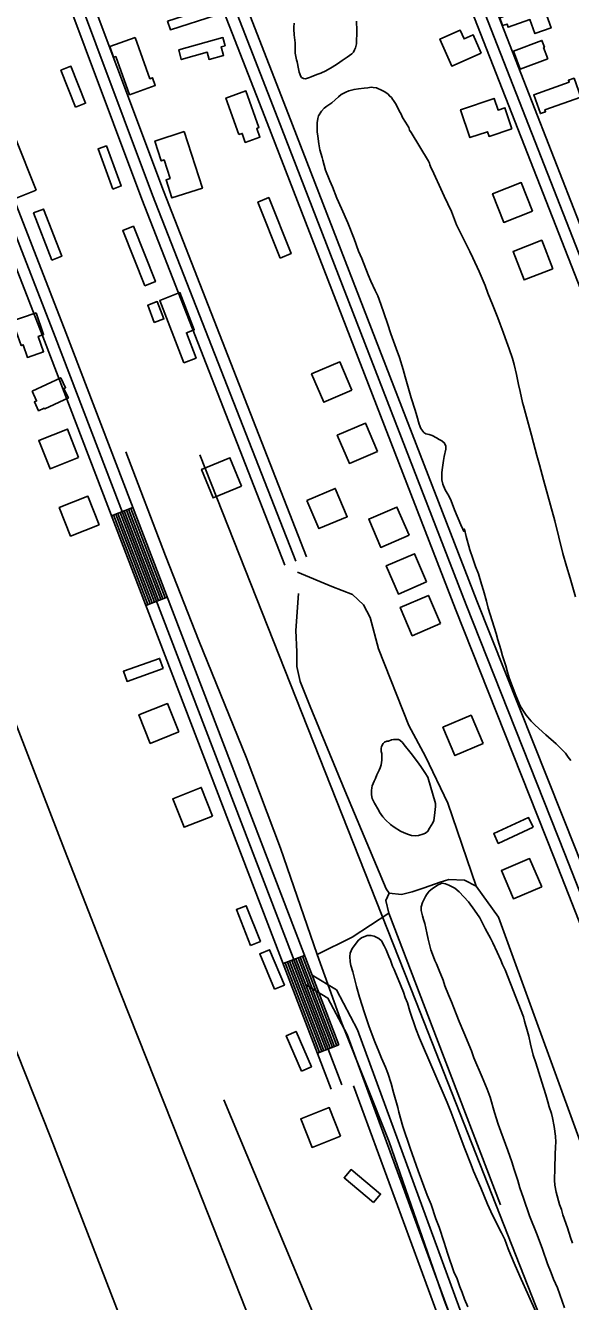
# Model space of a CAD drawing. Extents: x 3445503 to 3483459, y 540493 to 566012.
# Drawn here: x 3476082 to 3476792, y 547604 to 549267 of the extents above; entities that cross this region are included whole.
import ezdxf

# ---------------------------------------------------------------- set-up
doc = ezdxf.new("R2010")
doc.units = 0
for name, color, linetype in [('V-BLDG-OTLN', 7, 'Continuous'), ('V-DTCH-CNTR', 7, 'Continuous'), ('V-ROAD-CNTR', 7, 'Continuous'), ('V-SITE-VEGE', 7, 'Continuous'), ('V-TOPO-SHOR', 7, 'Continuous')]:
    doc.layers.add(name, color=color, linetype=linetype)

msp = doc.modelspace()

# ---------------------------------------------------------------- linework, layer by layer
at = {"layer": 'V-BLDG-OTLN'}
for points in [[(3476752.8, 549301.7), (3476766.3, 549263.8), (3476745.3, 549256.4), (3476738.8, 549274.7), (3476710.4, 549264.7), (3476709, 549268.8), (3476703.2, 549266.8), (3476699.6, 549277.1), (3476705.6, 549279.2), (3476703.8, 549284.4)], [(3476266.9, 549272.5), (3476326.5, 549291.7), (3476330.1, 549280.5), (3476270.5, 549261.3)], [(3476224.5, 549251.2), (3476243.8, 549197.6), (3476247, 549198.8), (3476250.7, 549188.6), (3476217.3, 549176.6), (3476199.4, 549226.4), (3476196.6, 549225.5), (3476191.6, 549239.4)], [(3476281.3, 549235.1), (3476338.9, 549251.1), (3476341.8, 549240.6), (3476336.6, 549239.2), (3476339.7, 549228), (3476321, 549222.8), (3476318.5, 549232), (3476284.7, 549222.6)], [(3476675.2, 549230.7), (3476636.9, 549214.1), (3476621.6, 549249.3), (3476648.1, 549260.8), (3476653, 549249.4), (3476664.9, 549254.6)], [(3476762, 549223.3), (3476726, 549209.9), (3476717.2, 549233.6), (3476754.3, 549247.4), (3476757.6, 549238.5), (3476756.5, 549238.1)], [(3476147, 549160.5), (3476127.9, 549208.7), (3476140.9, 549213.8), (3476160.1, 549165.7)], [(3476804.9, 549173.7), (3476758.2, 549157.1), (3476759.2, 549154.6), (3476752.5, 549152.2), (3476743.8, 549176.6), (3476789.8, 549192.9), (3476788.8, 549195.5), (3476796.2, 549198.2)], [(3476359.8, 549124.7), (3476342.8, 549172.3), (3476368.9, 549181.6), (3476385.9, 549134), (3476382.9, 549132.9), (3476387.1, 549121.3), (3476368.1, 549114.5), (3476364, 549126.2)], [(3476715.2, 549132.3), (3476685.6, 549122.4), (3476683.6, 549128.4), (3476660.6, 549120.8), (3476648.5, 549157.2), (3476692.2, 549171.8), (3476697.2, 549156.7), (3476706.1, 549159.7)], [(3476095.8, 549052.2), (3476067.6, 549040.9), (3476049.9, 549085.5), (3476047.5, 549084.6), (3476042.9, 549096), (3476047.5, 549097.8), (3476044.3, 549105.7), (3476053.1, 549109.2), (3476051.2, 549114), (3476068.5, 549120.8)], [(3476288.6, 549128.6), (3476312.3, 549055.1), (3476272.5, 549042.3), (3476264.9, 549066), (3476270.2, 549067.7), (3476262.4, 549091.7), (3476258.6, 549090.5), (3476250.3, 549116.2)], [(3476195.7, 549053.8), (3476176.4, 549106), (3476187.2, 549110), (3476206.5, 549057.8)], [(3476742, 549024.9), (3476727.5, 549062.2), (3476690.2, 549047.7), (3476704.7, 549010.4)], [(3476413.5, 548963.9), (3476384.4, 549036.9), (3476398.6, 549042.6), (3476427.8, 548969.6)], [(3476116, 548961.2), (3476092.3, 549022.7), (3476105.2, 549027.7), (3476129, 548966.3)], [(3476237.1, 548927.8), (3476208.4, 548999.9), (3476222.4, 549005.4), (3476251.1, 548933.3)], [(3476768.5, 548949.8), (3476754.1, 548987.1), (3476716.8, 548972.6), (3476731.2, 548935.3)], [(3476288.1, 548827.3), (3476256.7, 548908.7), (3476282.9, 548918.8), (3476301.6, 548870.4), (3476291.3, 548866.5), (3476304, 548833.5)], [(3476249.5, 548879.8), (3476241, 548902.4), (3476253.5, 548907.1), (3476262.1, 548884.5)], [(3476095.6, 548892.7), (3476105.4, 548864.1), (3476098.5, 548861.7), (3476105.4, 548841.7), (3476084.4, 548834.5), (3476078.8, 548850.8), (3476076.2, 548849.9), (3476069.8, 548868.3), (3476063.4, 548866.1), (3476058.6, 548880)], [(3476506.9, 548791.7), (3476491.2, 548828.5), (3476454.5, 548812.8), (3476470.2, 548776)], [(3476090.3, 548790.3), (3476127.8, 548807.9), (3476133.9, 548794.8), (3476131.9, 548793.8), (3476137.6, 548781.6), (3476106.8, 548767.2), (3476106.3, 548768.3), (3476098.9, 548764.8), (3476093.4, 548776.5), (3476096.2, 548777.8)], [(3476540.4, 548711.9), (3476524.7, 548748.6), (3476487.9, 548732.9), (3476503.6, 548696.2)], [(3476151, 548703.8), (3476136.3, 548741), (3476099.1, 548726.3), (3476113.8, 548689.1)], [(3476363.2, 548666.5), (3476348.1, 548703.6), (3476311.1, 548688.5), (3476326.2, 548651.4)], [(3476177.8, 548616.3), (3476163, 548653.5), (3476125.8, 548638.8), (3476140.6, 548601.6)], [(3476448.4, 548648.1), (3476464, 548611.3), (3476500.9, 548626.8), (3476485.3, 548663.7)], [(3476581.3, 548602.6), (3476565.6, 548639.4), (3476528.8, 548623.7), (3476544.5, 548586.9)], [(3476604.2, 548541.8), (3476588.5, 548578.6), (3476551.7, 548562.9), (3476567.4, 548526.1)], [(3476622.2, 548487.5), (3476606.5, 548524.3), (3476569.8, 548508.6), (3476585.5, 548471.8)], [(3476261.1, 548429), (3476214, 548412.2), (3476209.3, 548425.4), (3476256.4, 548442.2)], [(3476281.4, 548346.3), (3476266.7, 548383.4), (3476229.5, 548368.7), (3476244.2, 548331.5)], [(3476677.9, 548331.3), (3476662.2, 548368.1), (3476625.4, 548352.4), (3476641.1, 548315.6)], [(3476325.5, 548236.8), (3476310.7, 548274), (3476273.5, 548259.3), (3476288.3, 548222.1)], [(3476743, 548222.1), (3476697.6, 548201.1), (3476691.7, 548213.8), (3476737.1, 548234.8)], [(3476754.1, 548144.6), (3476738.4, 548181.4), (3476701.6, 548165.7), (3476717.3, 548128.9)], [(3476374.7, 548068.2), (3476356.4, 548114.8), (3476369.4, 548119.9), (3476387.7, 548073.3)], [(3476406.1, 548011.1), (3476386.8, 548057.2), (3476399.7, 548062.6), (3476419.1, 548016.5)], [(3476441.2, 547904.5), (3476421.5, 547950.5), (3476434.3, 547956), (3476454.1, 547910)], [(3476492.2, 547819.7), (3476477.4, 547856.9), (3476440.2, 547842.1), (3476455, 547804.9)], [(3476535.2, 547733.3), (3476496.8, 547765.4), (3476505.8, 547776.1), (3476544.2, 547744.1)]]:
    msp.add_lwpolyline(points, close=True, dxfattribs=at)
at = {"layer": 'V-DTCH-CNTR'}
for points in [[(3476555.6, 547812.2), (3476493.7, 547967), (3476461.6, 548056.4), (3476413.8, 548195.1), (3476369.3, 548313.6), (3476308, 548464.1), (3476264.3, 548575.8), (3476212.4, 548711.5)], [(3476668.8, 548145.4), (3476631.9, 548253.5), (3476602.9, 548314.5), (3476581.2, 548354.8), (3476541.5, 548454.6), (3476530.9, 548495.4), (3476522.1, 548512.1), (3476507.7, 548525.3), (3476480.9, 548536), (3476436.2, 548554.4)], [(3476437.3, 548526.7), (3476434.1, 548478.5), (3476435.2, 548450.8), (3476435, 548431.5), (3476439.6, 548412.1), (3476452.4, 548379.6), (3476497.5, 548270), (3476551.4, 548141.8), (3476555.5, 548136.2), (3476571.3, 548134.7), (3476585.2, 548138), (3476601.1, 548143.4), (3476621.9, 548150.7), (3476633, 548154.1), (3476653.7, 548153.2), (3476668.8, 548145.4), (3476698, 548105.1), (3476747.7, 547967.9), (3476822.9, 547761.4)], [(3476700.4, 547730.3), (3476619.1, 547942.3), (3476555.2, 548110), (3476551.2, 548126.6), (3476555.5, 548136.2)], [(3476555.2, 548110), (3476507.3, 548078.7), (3476461.6, 548056.4)], [(3477156.5, 546195.8), (3477105.9, 546330.5), (3477000.6, 546608), (3476910.6, 546868.2), (3476810.5, 547141.2), (3476723.4, 547354.3), (3476627, 547605.8), (3476555.6, 547812.2)]]:
    msp.add_lwpolyline(points, dxfattribs=at)
at = {"layer": 'V-ROAD-CNTR'}
for p, q in [((3476193.7, 548628), (3476221.7, 548638.7)), ((3476238.4, 548511.3), (3476266.4, 548522)), ((3476417.3, 548044.4), (3476445.3, 548055.1)), ((3476462, 547927.6), (3476490, 547938.4))]:
    msp.add_line(p, q, dxfattribs=at)
for points in [[(3476091.7, 550728.7), (3476472.8, 549753.7), (3476633.8, 549361), (3476861.8, 548777.2), (3477011.1, 548382.2)], [(3476105.7, 550734.2), (3476486.7, 549759.2), (3476647.7, 549366.6), (3476875.8, 548782.5), (3477025.1, 548387.5)], [(3476119.7, 550739.7), (3476500.6, 549764.8), (3476661.6, 549372.2), (3476889.8, 548787.9), (3477039.2, 548392.8)], [(3475837.8, 550563.2), (3475922.6, 550338.7), (3476245.2, 549528.7), (3476396.4, 549140.1), (3476641.7, 548506.4), (3476770.4, 548182.1), (3476890.1, 547876.8)], [(3475851.8, 550568.5), (3475936.6, 550344.1), (3476259.2, 549534.2), (3476410.4, 549145.6), (3476655.7, 548511.8), (3476784.4, 548187.6), (3476904.1, 547882.3)], [(3475865.9, 550573.8), (3475950.6, 550349.5), (3476273.1, 549539.7), (3476424.4, 549151), (3476669.7, 548517.3), (3476798.4, 548193.1), (3476918.1, 547887.8)], [(3476447.6, 548574.5), (3476261.4, 549051.4), (3476077.9, 549541.5), (3475967.6, 549811.5), (3475817.5, 550188.8), (3475722, 550479.2)], [(3476419.7, 548563.6), (3476233.4, 549040.7), (3476050, 549530.5), (3475939.8, 549800.3), (3475789.3, 550178.5), (3475693.5, 550469.8)], [(3476433.7, 548569), (3476247.4, 549046), (3476063.9, 549536), (3475953.7, 549805.9), (3475803.4, 550183.6), (3475707.7, 550474.5)], [(3476479.9, 547881), (3476106.4, 548855.9), (3475743.9, 549789.2), (3475528.4, 550362.3)], [(3475542.4, 550367.6), (3475757.9, 549794.6), (3476120.4, 548861.3), (3476493.9, 547886.3)], [(3476490, 547938.4), (3476134.4, 548866.7), (3475771.9, 549799.9), (3475556.5, 550372.8)], [(3476246.8, 548514.5), (3476202.1, 548631.2)], [(3476249.6, 548515.6), (3476204.9, 548632.3)], [(3476252.4, 548516.7), (3476207.7, 548633.4)], [(3476255.2, 548517.7), (3476210.5, 548634.5)], [(3476258, 548518.8), (3476213.3, 548635.5)], [(3476260.8, 548519.9), (3476216.1, 548636.6)], [(3476263.6, 548520.9), (3476218.9, 548637.7)], [(3476241.2, 548512.4), (3476196.5, 548629.1)], [(3476244, 548513.4), (3476199.3, 548630.2)], [(3476476, 547933), (3476431.3, 548049.7)], [(3476478.8, 547934.1), (3476434.1, 548050.8)], [(3476481.6, 547935.2), (3476436.9, 548051.9)], [(3476484.4, 547936.2), (3476439.7, 548053)], [(3476487.2, 547937.3), (3476442.5, 548054)], [(3476464.8, 547928.7), (3476420.1, 548045.4)], [(3476467.6, 547929.8), (3476422.9, 548046.5)], [(3476470.4, 547930.9), (3476425.7, 548047.6)], [(3476473.2, 547931.9), (3476428.5, 548048.7)], [(3477230.5, 546028.9), (3477013.1, 546586.6), (3476664, 547506.2), (3476500.6, 547951.9), (3476475.6, 547999.5), (3476447.6, 548016.4)], [(3477244.5, 546034.3), (3477027.1, 546592), (3476678, 547511.4), (3476514.3, 547958), (3476486.9, 548010.2), (3476455.2, 548029.4)], [(3477216.6, 546023.4), (3476999.1, 546581.3), (3476649.9, 547501), (3476509.1, 547885.2)]]:
    msp.add_lwpolyline(points, dxfattribs=at)
at = {"layer": 'V-SITE-VEGE'}
for points in [[(3476513, 549272.7), (3476513.3, 549260.5), (3476513.3, 549255.4), (3476512.8, 549248.3), (3476512.7, 549243.2), (3476511.6, 549237.6), (3476510.5, 549235), (3476509, 549232.3), (3476506.9, 549230.2), (3476500.8, 549225.5), (3476496.7, 549223.2), (3476494.2, 549221.5), (3476488, 549216.9), (3476481, 549212.6), (3476473, 549207.8), (3476466.4, 549205), (3476461.3, 549202.9), (3476453.7, 549200), (3476451.8, 549199.2), (3476446.5, 549197.6), (3476444, 549197.8), (3476441.3, 549199.3), (3476440.1, 549201.2), (3476439.2, 549203.8), (3476438.4, 549205.9), (3476437.2, 549210.3), (3476435.6, 549219.4), (3476434.8, 549222.3), (3476433.2, 549231), (3476432.9, 549241.3), (3476432.9, 549244.5), (3476431.8, 549254.8), (3476431.2, 549262.2), (3476431.2, 549264.7), (3476431.9, 549270)], [(3476461.8, 549128.3), (3476461.5, 549136.1), (3476461.7, 549140.3), (3476462.4, 549145.6), (3476463.5, 549149), (3476467.2, 549155.4), (3476470.6, 549159), (3476474.2, 549161.7), (3476480.8, 549166.3), (3476489.3, 549173.8), (3476493.1, 549176.9), (3476499, 549180.2), (3476503, 549181.8), (3476509.8, 549183.7), (3476515.5, 549184.2), (3476522.9, 549185.2), (3476527.5, 549185.6), (3476532.2, 549186.4), (3476534.7, 549186.3), (3476539.1, 549185.7), (3476546.4, 549182.4), (3476550, 549180.3), (3476554, 549177.3), (3476555.8, 549175.2), (3476558.4, 549173), (3476559.8, 549171.1), (3476561.3, 549169.4), (3476563.5, 549165.4), (3476565, 549163.1), (3476568.5, 549155.7), (3476571, 549151.2), (3476572.8, 549147.2), (3476576.8, 549141), (3476580.9, 549133.8), (3476581.9, 549130.7), (3476584, 549127.5), (3476606.8, 549090), (3476608, 549087.4), (3476608.6, 549085.3), (3476610.3, 549080.9), (3476611.7, 549078.1), (3476613.6, 549073.9), (3476622.8, 549054.2), (3476627.2, 549044.5), (3476636.6, 549024.6), (3476640.5, 549014), (3476643.2, 549007.2), (3476646.1, 549000.9), (3476651.5, 548990.7), (3476660.5, 548972.5), (3476664.3, 548964.3), (3476672.7, 548946.5), (3476680.3, 548927.9), (3476684, 548918.3), (3476690.2, 548903.5), (3476691.8, 548899.1), (3476697.1, 548886), (3476700, 548877.9), (3476704.1, 548867.2), (3476706.4, 548860), (3476711.9, 548845.4), (3476716, 548833.1), (3476718.2, 548825.3), (3476721.4, 548812.2), (3476723.8, 548799.3), (3476725.9, 548789.8), (3476729.3, 548775.7), (3476730.5, 548771.3), (3476734.1, 548756.9), (3476740.9, 548733.2), (3476743.3, 548723.1), (3476747.9, 548706.4), (3476751.2, 548694.4), (3476756.3, 548674.7), (3476771.3, 548621.3), (3476781.8, 548579), (3476786.5, 548562.4), (3476791.4, 548546.9), (3476798.3, 548522.6)], [(3476792.1, 548309.1), (3476788.5, 548313.6), (3476785, 548318.5), (3476778.1, 548325.7), (3476772.9, 548331), (3476759.6, 548342.5), (3476745.4, 548355.1), (3476740.4, 548360.2), (3476733.7, 548368.3), (3476730.2, 548373.6), (3476726, 548380.4), (3476720.5, 548393.9), (3476712.1, 548415.5), (3476709.4, 548424.1), (3476707.2, 548432.4), (3476703.1, 548445.5), (3476700.7, 548453.9), (3476696.8, 548466.2), (3476694.6, 548474.6), (3476684.2, 548507.8), (3476682, 548516.9), (3476678.1, 548530.6), (3476675.9, 548539.1), (3476671.6, 548552.2), (3476667.7, 548562.1), (3476664.2, 548572.3), (3476660.7, 548583.7), (3476655.9, 548601), (3476653.4, 548610.7), (3476652.8, 548607.6), (3476651.3, 548610.5), (3476648.9, 548616.2), (3476640.6, 548635.9), (3476636.3, 548647.3), (3476633, 548653.9), (3476630.8, 548657.7), (3476628.5, 548661.9), (3476625.4, 548669.1), (3476624, 548674.8), (3476624.1, 548684.3), (3476624.8, 548690.8), (3476626.1, 548699.9), (3476627, 548705.1), (3476629.2, 548715), (3476629.3, 548718.8), (3476627.6, 548722.8), (3476624.1, 548725.6), (3476620.5, 548727.5), (3476617, 548729.7), (3476611.3, 548732.5), (3476607.7, 548733.8), (3476603.3, 548734.7), (3476600.6, 548736.4), (3476596.7, 548741.9), (3476594.4, 548747.2), (3476591.3, 548758.4), (3476589.5, 548765.8), (3476584, 548781.8), (3476578.9, 548799.8), (3476576.5, 548808.9), (3476573.6, 548818.6), (3476568.8, 548834.2), (3476564.7, 548845.9), (3476557.5, 548865.1), (3476553.2, 548878.4), (3476544.8, 548903.8), (3476540.5, 548914.6), (3476537, 548921.5), (3476531.4, 548933.8), (3476527.9, 548941.9), (3476519.7, 548963.4), (3476515.6, 548973), (3476509.9, 548988.8), (3476501.5, 549009.8), (3476493.5, 549028.6), (3476487.3, 549042.1), (3476481.5, 549056.9), (3476478.2, 549064.5), (3476476.6, 549069), (3476473.5, 549076.2), (3476472.7, 549078.5), (3476469, 549091.4), (3476468.2, 549094.8), (3476465.2, 549104.9), (3476463.8, 549112.7), (3476462.4, 549122.8), (3476461.8, 549128.3)], [(3476598.7, 548106.8), (3476597.1, 548113.5), (3476597.2, 548118.4), (3476598.7, 548124.3), (3476602.6, 548131.8), (3476604.1, 548134.1), (3476606.2, 548137), (3476607.7, 548138.7), (3476611.3, 548141.8), (3476614.7, 548144.1), (3476619.4, 548147), (3476622.1, 548148.3), (3476624.4, 548149.1), (3476628.6, 548148.4), (3476633.1, 548146.7), (3476640.8, 548142.6), (3476646.4, 548138.1), (3476658.7, 548124.9), (3476666.8, 548114.1), (3476673.5, 548104.1), (3476676.2, 548099), (3476680.5, 548090.4), (3476683.2, 548085.3), (3476687.5, 548077.4), (3476690.4, 548071.5), (3476696, 548059.2), (3476700.7, 548049.1), (3476703.2, 548043.4), (3476706.5, 548036.2), (3476730.3, 547975.3), (3476731.7, 547969.5)], [(3476783.9, 547596), (3476774.5, 547621.8), (3476769.5, 547633.4), (3476766.4, 547641.4), (3476761.7, 547653.1), (3476755.2, 547672.5), (3476748.2, 547691.1), (3476738.3, 547715.7), (3476730.2, 547738.7), (3476725.5, 547752.4), (3476723, 547761.9), (3476718.3, 547776.3), (3476715.3, 547786.2), (3476710, 547801.1), (3476700.7, 547825.6), (3476697.2, 547835.3), (3476692.6, 547850.5), (3476686.9, 547870.6), (3476683.2, 547880.7), (3476676.4, 547896.6), (3476665.9, 547921.6), (3476662.8, 547930.7), (3476652.6, 547954.6), (3476646.8, 547969.2), (3476642.7, 547979.1), (3476636.5, 547994.5), (3476632.6, 548003.9), (3476628.1, 548015.5), (3476625.7, 548022.7), (3476620.7, 548035.6), (3476617.2, 548044), (3476614.8, 548048.7), (3476611.9, 548056.9), (3476609.9, 548062.2), (3476606.2, 548076.4), (3476604.4, 548084.4), (3476602, 548096.9), (3476600.2, 548101.9), (3476598.7, 548106.8)], [(3476657.9, 547597.3), (3476653.6, 547607.2), (3476650.7, 547615.7), (3476647.7, 547623.3), (3476643.4, 547634.9), (3476640.3, 547641.7), (3476631.5, 547667.3), (3476629.4, 547674.2), (3476627, 547681), (3476620.4, 547701.1), (3476616.3, 547711.9), (3476610, 547730.5), (3476605.1, 547742.9), (3476593.4, 547774.5), (3476582.8, 547804), (3476573.1, 547832.4), (3476568.1, 547851), (3476566.7, 547857.1), (3476561, 547876.5), (3476557.9, 547888.1), (3476553.6, 547901.7), (3476550.8, 547909.5), (3476545.6, 547921.3), (3476542.1, 547930), (3476536.6, 547942.7), (3476529.2, 547962.2), (3476523.3, 547980.3), (3476517, 548000.8), (3476512.9, 548014.8), (3476509.5, 548028.5), (3476508, 548033.6), (3476505.4, 548042.2), (3476504.6, 548046.9), (3476504.2, 548053.8), (3476504.7, 548058), (3476507.3, 548064.1), (3476515.6, 548074.8), (3476519.4, 548078.1), (3476526.6, 548081.2), (3476531.7, 548081.1), (3476535.9, 548080.3), (3476541.8, 548077.3), (3476545.3, 548074.3), (3476549, 548067.7), (3476551.7, 548062.2), (3476555, 548053.9), (3476557.1, 548049.1), (3476559.9, 548041.3), (3476562, 548036.8), (3476563.6, 548032.4), (3476567.1, 548024.3), (3476573.9, 548007.4), (3476576.4, 548000.2), (3476579.4, 547993.2), (3476582.5, 547982.5), (3476590.3, 547959.6), (3476595, 547947.2), (3476631, 547863.6), (3476636.1, 547850.3), (3476640.2, 547840.1), (3476653.9, 547803.3), (3476662.4, 547782.4), (3476665.4, 547773.9), (3476674.7, 547752.3), (3476683.7, 547730.8), (3476690.1, 547716.8), (3476701.7, 547693.7), (3476706, 547684.8), (3476710.5, 547672.6), (3476713.6, 547665.4), (3476719.4, 547651.2), (3476727.2, 547633.2), (3476735.8, 547615.2), (3476748.4, 547586.6)], [(3476731.7, 547969.5), (3476735.8, 547955.8), (3476737.2, 547950.1), (3476739.4, 547939.3), (3476742.8, 547925), (3476746.3, 547915.1), (3476754.1, 547890.1), (3476759.4, 547873.6), (3476762.2, 547864.3), (3476763.8, 547858), (3476766.7, 547849.1), (3476768.1, 547843.4), (3476770.5, 547832), (3476772.1, 547819.4), (3476772.4, 547811.6), (3476771.9, 547805.5), (3476771.8, 547795.8), (3476771, 547778.1), (3476770.8, 547762.1), (3476771.4, 547755.8), (3476772.8, 547746.5), (3476777.5, 547730.4), (3476779.7, 547723.9), (3476781.8, 547716.9), (3476787.9, 547700), (3476791.6, 547687.7), (3476794.2, 547680.3)]]:
    msp.add_lwpolyline(points, dxfattribs=at)
msp.add_lwpolyline([(3476533.5, 548259.8), (3476532.3, 548264.2), (3476532.4, 548269.9), (3476532.8, 548273.4), (3476533.5, 548276.2), (3476535.9, 548282.1), (3476537.6, 548285.8), (3476539.5, 548290.4), (3476542.3, 548296.5), (3476543.9, 548299.5), (3476544.9, 548303.4), (3476545.8, 548309.5), (3476545.7, 548313.6), (3476545.7, 548318.2), (3476545.1, 548320.9), (3476545, 548324.9), (3476545.6, 548327.5), (3476547.8, 548331.4), (3476549.5, 548332.9), (3476552.4, 548334.3), (3476554.5, 548334.5), (3476558.3, 548336), (3476561.1, 548336.3), (3476563.8, 548336.5), (3476567.4, 548336.5), (3476569.5, 548335.8), (3476572.6, 548332.6), (3476575.1, 548329.7), (3476583.9, 548318.2), (3476592.2, 548307.6), (3476596.7, 548301.4), (3476602.1, 548293.4), (3476605.9, 548287.2), (3476615.6, 548253), (3476615.6, 548249), (3476615.3, 548245.2), (3476614.9, 548241.2), (3476614.6, 548237.6), (3476613.7, 548230.9), (3476612.2, 548228), (3476608.1, 548220.9), (3476606, 548216.9), (3476602.8, 548214.6), (3476599.4, 548213.2), (3476593.5, 548211.5), (3476589.7, 548211.1), (3476584.6, 548211.6), (3476580.7, 548212.5), (3476574.8, 548214.9), (3476570, 548217.2), (3476561.8, 548222.2), (3476557, 548225.8), (3476550.7, 548231.6), (3476547.2, 548235.8), (3476542.8, 548242), (3476542, 548243.9), (3476536.2, 548253.4)], close=True, dxfattribs=at)
at = {"layer": 'V-TOPO-SHOR'}
for points in [[(3476309, 548707.5), (3476590.3, 547995.4), (3476757.1, 547571.6), (3477121.8, 546626.8), (3477173.9, 546501.8), (3477281.6, 546220.4)], [(3476283.6, 547809), (3476206, 548005.1), (3476132.5, 548192.8), (3476054.2, 548396.4), (3476007, 548517.4)], [(3476434, 546991.5), (3476114.4, 547818.3), (3475972, 548176)], [(3476340.2, 547866.9), (3476500, 547484.8), (3476666.7, 547061), (3476812.6, 546699.8), (3477031.5, 546154.4)], [(3476283.6, 547809), (3476389.9, 547539.9), (3476534.7, 547170.6), (3476585.8, 547042)]]:
    msp.add_lwpolyline(points, dxfattribs=at)

doc.saveas('drawing.dxf')
